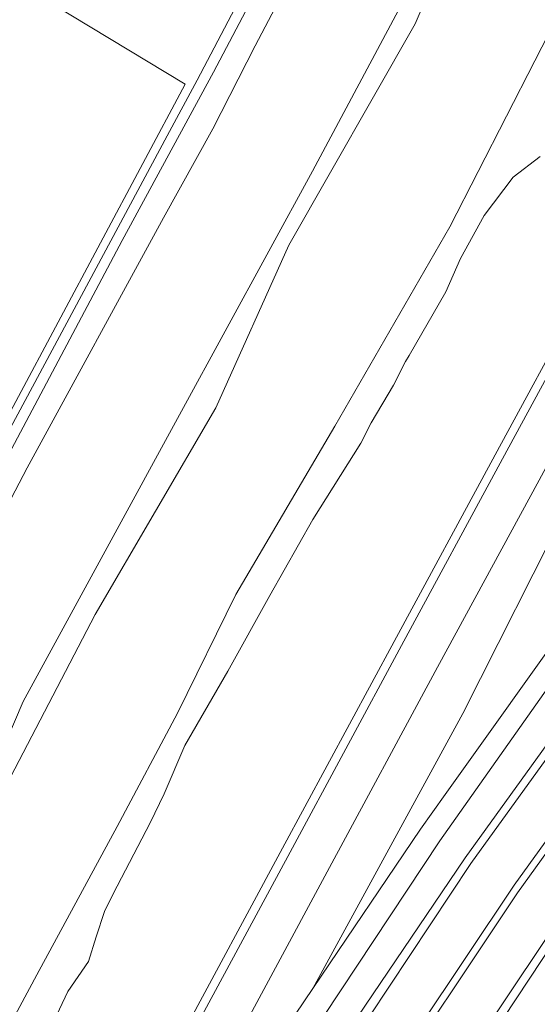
# Model space of a CAD drawing. Extents: x 184422 to 188298, y 343471 to 350189.
# Tile 273 of 513: x 187246 to 187307, y 346557 to 346673. Entities that reach past the tile are written whole.
import ezdxf

# ---------------------------------------------------------------- set-up
doc = ezdxf.new("R2010")
doc.units = 0
for name, color, linetype, lineweight in [('B-WA-GR-BEPLANTING_CULTUUR_BOSPLANTSOEN-GV', 252, 'Continuous', 18), ('B-WA-GR-BOUWLAND-GV', 252, 'Continuous', 13), ('B-WA-GR-GRAS-GV', 252, 'Continuous', 13), ('B-WA-GR-GROENVOORZIENING-GV', 252, 'Continuous', 18), ('B-WA-OG-WATER_BEEK-GV', 252, 'Continuous', 18), ('B-WA-OG-WATER_SLOOT-GV', 252, 'Continuous', 18), ('B-WA-VH-ONVERHARD-GV', 252, 'Continuous', 18), ('B-WA-VH-VERHARDING_ASFALT-GV', 252, 'Continuous', 18)]:
    doc.layers.add(name, color=color, linetype=linetype, lineweight=lineweight)

msp = doc.modelspace()

# ---------------------------------------------------------------- linework, layer by layer
at = {"layer": 'B-WA-GR-BEPLANTING_CULTUUR_BOSPLANTSOEN-GV', "flags": 128}
msp.add_lwpolyline([(187374.768, 346688.234), (187382.196, 346695.604), (187397.184, 346715.955), (187412.429, 346734.71), (187431.273, 346762.27), (187398.553, 346779.15), (187397.901, 346779.486), (187396.764, 346776.969), (187376.973, 346738.389), (187342.761, 346674.869), (187327.118, 346644.527), (187310.813, 346616.023), (187298.362, 346591.346), (187280.708, 346558.983), (187293.375, 346577.731), (187296.31, 346581.839), (187342.284, 346646.198), (187373.427, 346688.22)], close=True, dxfattribs=at)
msp.add_lwpolyline([(187374.768, 346688.234), (187382.196, 346695.604), (187397.184, 346715.955), (187412.429, 346734.71), (187431.273, 346762.27), (187398.553, 346779.15), (187397.901, 346779.486), (187396.764, 346776.969), (187376.973, 346738.389), (187342.761, 346674.869), (187327.118, 346644.527), (187310.813, 346616.023), (187298.362, 346591.346), (187280.708, 346558.983), (187293.375, 346577.731), (187296.31, 346581.839), (187342.284, 346646.198), (187373.427, 346688.22)], close=True, dxfattribs=at)
msp.add_lwpolyline([(187374.768, 346688.234), (187382.196, 346695.604), (187397.184, 346715.955), (187412.429, 346734.71), (187431.273, 346762.27), (187398.553, 346779.15), (187397.901, 346779.486), (187396.764, 346776.969), (187376.973, 346738.389), (187342.761, 346674.869), (187327.118, 346644.527), (187310.813, 346616.023), (187298.362, 346591.346), (187280.708, 346558.983), (187293.375, 346577.731), (187296.31, 346581.839), (187342.284, 346646.198), (187373.427, 346688.22)], close=True, dxfattribs=at)
for points in [[(187400.623, 346713.994), (187347.44, 346642.052), (187298.668, 346574.38), (187265.073, 346524.749), (187238.91, 346469.34)], [(187238.91, 346469.34), (187265.073, 346524.749), (187298.668, 346574.38), (187347.44, 346642.052), (187400.623, 346713.994)], [(187400.623, 346713.994), (187347.44, 346642.052), (187298.668, 346574.38), (187265.073, 346524.749), (187238.91, 346469.34)], [(187238.91, 346469.34), (187265.073, 346524.749), (187298.668, 346574.38), (187347.44, 346642.052), (187400.623, 346713.994)], [(187400.623, 346713.994), (187347.44, 346642.052), (187298.668, 346574.38), (187265.073, 346524.749), (187238.91, 346469.34)], [(187238.91, 346469.34), (187265.073, 346524.749), (187298.668, 346574.38), (187347.44, 346642.052), (187400.623, 346713.994)], [(187241.109, 346471.816), (187266.229, 346523.753), (187280.914, 346545.929), (187282.018, 346547.597), (187282.571, 346548.431), (187299.315, 346573.718), (187344.117, 346635.726), (187344.702, 346636.536), (187345.874, 346638.158), (187348.162, 346641.324), (187401.514, 346713.717)], [(187401.514, 346713.717), (187348.162, 346641.324), (187345.874, 346638.158), (187344.702, 346636.536), (187344.117, 346635.726), (187299.315, 346573.718), (187282.571, 346548.431), (187282.018, 346547.597), (187280.914, 346545.929), (187266.229, 346523.753), (187241.109, 346471.816)], [(187241.109, 346471.816), (187266.229, 346523.753), (187280.914, 346545.929), (187282.018, 346547.597), (187282.571, 346548.431), (187299.315, 346573.718), (187344.117, 346635.726), (187344.702, 346636.536), (187345.874, 346638.158), (187348.162, 346641.324), (187401.514, 346713.717)], [(187401.514, 346713.717), (187348.162, 346641.324), (187345.874, 346638.158), (187344.702, 346636.536), (187344.117, 346635.726), (187299.315, 346573.718), (187282.571, 346548.431), (187282.018, 346547.597), (187280.914, 346545.929), (187266.229, 346523.753), (187241.109, 346471.816)], [(187241.109, 346471.816), (187266.229, 346523.753), (187280.914, 346545.929), (187282.018, 346547.597), (187282.571, 346548.431), (187299.315, 346573.718), (187344.117, 346635.726), (187344.702, 346636.536), (187345.874, 346638.158), (187348.162, 346641.324), (187401.514, 346713.717)], [(187401.514, 346713.717), (187348.162, 346641.324), (187345.874, 346638.158), (187344.702, 346636.536), (187344.117, 346635.726), (187299.315, 346573.718), (187282.571, 346548.431), (187282.018, 346547.597), (187280.914, 346545.929), (187266.229, 346523.753), (187241.109, 346471.816)], [(187287.914, 346544.903), (187304.828, 346570.261), (187349.354, 346632.069), (187349.938, 346632.88), (187350.523, 346633.692), (187351.107, 346634.503), (187353.424, 346637.719), (187406.814, 346710.845), (187352.788, 346638.173), (187352.642, 346637.97), (187350.752, 346635.352), (187350.459, 346634.947), (187350.166, 346634.541), (187349.874, 346634.136), (187349.582, 346633.731), (187349.289, 346633.325), (187348.996, 346632.92), (187348.703, 346632.514), (187348.411, 346632.109), (187304.418, 346571.158), (187287.515, 346545.815)], [(187287.515, 346545.815), (187304.418, 346571.158), (187348.411, 346632.109), (187348.703, 346632.514), (187348.996, 346632.92), (187349.289, 346633.325), (187349.582, 346633.731), (187349.874, 346634.136), (187350.166, 346634.541), (187350.459, 346634.947), (187350.752, 346635.352), (187352.642, 346637.97), (187352.788, 346638.173), (187406.814, 346710.845), (187353.424, 346637.719), (187351.107, 346634.503), (187350.523, 346633.692), (187349.938, 346632.88), (187349.354, 346632.069), (187304.828, 346570.261), (187287.914, 346544.903)], [(187287.914, 346544.903), (187304.828, 346570.261), (187349.354, 346632.069), (187349.938, 346632.88), (187350.523, 346633.692), (187351.107, 346634.503), (187353.424, 346637.719), (187406.814, 346710.845), (187352.788, 346638.173), (187352.642, 346637.97), (187350.752, 346635.352), (187350.459, 346634.947), (187350.166, 346634.541), (187349.874, 346634.136), (187349.582, 346633.731), (187349.289, 346633.325), (187348.996, 346632.92), (187348.703, 346632.514), (187348.411, 346632.109), (187304.418, 346571.158), (187287.515, 346545.815)], [(187287.515, 346545.815), (187304.418, 346571.158), (187348.411, 346632.109), (187348.703, 346632.514), (187348.996, 346632.92), (187349.289, 346633.325), (187349.582, 346633.731), (187349.874, 346634.136), (187350.166, 346634.541), (187350.459, 346634.947), (187350.752, 346635.352), (187352.642, 346637.97), (187352.788, 346638.173), (187406.814, 346710.845), (187353.424, 346637.719), (187351.107, 346634.503), (187350.523, 346633.692), (187349.938, 346632.88), (187349.354, 346632.069), (187304.828, 346570.261), (187287.914, 346544.903)], [(187287.914, 346544.903), (187304.828, 346570.261), (187349.354, 346632.069), (187349.938, 346632.88), (187350.523, 346633.692), (187351.107, 346634.503), (187353.424, 346637.719), (187406.814, 346710.845), (187352.788, 346638.173), (187352.642, 346637.97), (187350.752, 346635.352), (187350.459, 346634.947), (187350.166, 346634.541), (187349.874, 346634.136), (187349.582, 346633.731), (187349.289, 346633.325), (187348.996, 346632.92), (187348.703, 346632.514), (187348.411, 346632.109), (187304.418, 346571.158), (187287.515, 346545.815)], [(187287.515, 346545.815), (187304.418, 346571.158), (187348.411, 346632.109), (187348.703, 346632.514), (187348.996, 346632.92), (187349.289, 346633.325), (187349.582, 346633.731), (187349.874, 346634.136), (187350.166, 346634.541), (187350.459, 346634.947), (187350.752, 346635.352), (187352.642, 346637.97), (187352.788, 346638.173), (187406.814, 346710.845), (187353.424, 346637.719), (187351.107, 346634.503), (187350.523, 346633.692), (187349.938, 346632.88), (187349.354, 346632.069), (187304.828, 346570.261), (187287.914, 346544.903)], [(187232.308, 346465.26), (187264.492, 346529.293), (187295.676, 346576.363), (187343.932, 346644.706), (187374.197, 346685.564), (187374.768, 346688.234), (187373.427, 346688.22), (187342.284, 346646.198), (187296.31, 346581.839), (187293.375, 346577.731), (187280.708, 346558.983), (187264.44, 346534.904), (187233.82, 346473.35)], [(187232.308, 346465.26), (187264.492, 346529.293), (187295.676, 346576.363), (187343.932, 346644.706), (187374.197, 346685.564), (187374.768, 346688.234), (187373.427, 346688.22), (187342.284, 346646.198), (187296.31, 346581.839), (187293.375, 346577.731), (187280.708, 346558.983), (187264.44, 346534.904), (187233.82, 346473.35)], [(187232.308, 346465.26), (187264.492, 346529.293), (187295.676, 346576.363), (187343.932, 346644.706), (187374.197, 346685.564), (187374.768, 346688.234), (187373.427, 346688.22), (187342.284, 346646.198), (187296.31, 346581.839), (187293.375, 346577.731), (187280.708, 346558.983), (187264.44, 346534.904), (187233.82, 346473.35)], [(187374.197, 346685.564), (187343.932, 346644.706), (187295.676, 346576.363), (187264.492, 346529.293), (187232.308, 346465.26)], [(187374.197, 346685.564), (187343.932, 346644.706), (187295.676, 346576.363), (187264.492, 346529.293), (187232.308, 346465.26)], [(187374.197, 346685.564), (187343.932, 346644.706), (187295.676, 346576.363), (187264.492, 346529.293), (187232.308, 346465.26)], [(187293.041, 346542.17), (187310.084, 346567.69), (187353.73, 346628.394), (187354.022, 346628.8), (187354.314, 346629.206), (187354.606, 346629.612), (187354.898, 346630.018), (187355.19, 346630.424), (187355.482, 346630.83), (187355.774, 346631.236), (187356.066, 346631.642), (187356.504, 346632.251), (187358.65, 346635.236), (187355.828, 346631.213), (187355.254, 346630.395), (187354.68, 346629.576), (187354.105, 346628.757), (187310.88, 346567.132), (187293.775, 346541.309)], [(187293.041, 346542.17), (187310.084, 346567.69), (187353.73, 346628.394), (187354.022, 346628.8), (187354.314, 346629.206), (187354.606, 346629.612), (187354.898, 346630.018), (187355.19, 346630.424), (187355.482, 346630.83), (187355.774, 346631.236), (187356.066, 346631.642), (187356.504, 346632.251), (187358.65, 346635.236), (187355.828, 346631.213), (187355.254, 346630.395), (187354.68, 346629.576), (187354.105, 346628.757), (187310.88, 346567.132), (187293.775, 346541.309)], [(187293.041, 346542.17), (187310.084, 346567.69), (187353.73, 346628.394), (187354.022, 346628.8), (187354.314, 346629.206), (187354.606, 346629.612), (187354.898, 346630.018), (187355.19, 346630.424), (187355.482, 346630.83), (187355.774, 346631.236), (187356.066, 346631.642), (187356.504, 346632.251), (187358.65, 346635.236), (187355.828, 346631.213), (187355.254, 346630.395), (187354.68, 346629.576), (187354.105, 346628.757), (187310.88, 346567.132), (187293.775, 346541.309)]]:
    msp.add_lwpolyline(points, dxfattribs=at)
at = {"layer": 'B-WA-GR-BOUWLAND-GV', "flags": 128}
msp.add_lwpolyline([(187265.675, 346665.466), (187216.505, 346695.161), (187176.205, 346669.708), (187163.093, 346659.488), (187138.604, 346631.143), (187138.604, 346629.6), (187220.747, 346581.394)], close=True, dxfattribs=at)
msp.add_lwpolyline([(187265.675, 346665.466), (187216.505, 346695.161), (187176.205, 346669.708), (187163.093, 346659.488), (187138.604, 346631.143), (187138.604, 346629.6), (187220.747, 346581.394)], close=True, dxfattribs=at)
msp.add_lwpolyline([(187265.675, 346665.466), (187216.505, 346695.161), (187176.205, 346669.708), (187163.093, 346659.488), (187138.604, 346631.143), (187138.604, 346629.6), (187220.747, 346581.394)], close=True, dxfattribs=at)
at = {"layer": 'B-WA-GR-GRAS-GV', "flags": 128}
for points in [[(187296.103, 346712.142), (187273.93, 346670), (187268.946, 346660.218), (187263.128, 346649.743), (187247.076, 346620.312), (187238.936, 346604.781)], [(187296.103, 346712.142), (187273.93, 346670), (187268.946, 346660.218), (187263.128, 346649.743), (187247.076, 346620.312), (187238.936, 346604.781)], [(187296.103, 346712.142), (187273.93, 346670), (187268.946, 346660.218), (187263.128, 346649.743), (187247.076, 346620.312), (187238.936, 346604.781)], [(187154.296, 346616.105), (187218.626, 346577.923), (187219.417, 346577.402), (187219.775, 346578.062), (187219.824, 346578.152), (187220.738, 346579.842), (187231.643, 346599.995), (187233.251, 346602.967), (187263.555, 346659.373), (187267.088, 346665.949), (187282.046, 346694.454)], [(187154.296, 346616.105), (187218.626, 346577.923), (187219.417, 346577.402), (187219.775, 346578.062), (187219.824, 346578.152), (187220.738, 346579.842), (187231.643, 346599.995), (187233.251, 346602.967), (187263.555, 346659.373), (187267.088, 346665.949), (187282.046, 346694.454)], [(187154.296, 346616.105), (187218.626, 346577.923), (187219.417, 346577.402), (187219.775, 346578.062), (187219.824, 346578.152), (187220.738, 346579.842), (187231.643, 346599.995), (187233.251, 346602.967), (187263.555, 346659.373), (187267.088, 346665.949), (187282.046, 346694.454)], [(187218.208, 346466.535), (187230.403, 346488.967), (187238.265, 346503.492), (187241.954, 346510.304), (187253.871, 346532.248), (187264.924, 346552.838), (187277.146, 346575.509), (187290.292, 346599.832), (187302.169, 346621.819), (187312.115, 346640.13), (187336.784, 346685.657)], [(187218.208, 346466.535), (187230.403, 346488.967), (187238.265, 346503.492), (187241.954, 346510.304), (187253.871, 346532.248), (187264.924, 346552.838), (187277.146, 346575.509), (187290.292, 346599.832), (187302.169, 346621.819), (187312.115, 346640.13), (187336.784, 346685.657)], [(187218.208, 346466.535), (187230.403, 346488.967), (187238.265, 346503.492), (187241.954, 346510.304), (187253.871, 346532.248), (187264.924, 346552.838), (187277.146, 346575.509), (187290.292, 346599.832), (187302.169, 346621.819), (187312.115, 346640.13), (187336.784, 346685.657)], [(187186.911, 346477.752), (187192.025, 346489.029), (187203.503, 346512.004), (187207.635, 346519.308), (187217.917, 346535.899), (187224.06, 346548.081), (187229.035, 346558.463), (187242.69, 346583.74), (187246.595, 346592.775), (187256.493, 346610.917), (187265.257, 346626.98), (187280.671, 346655.231), (187296.303, 346684.509)], [(187186.911, 346477.752), (187192.025, 346489.029), (187203.503, 346512.004), (187207.635, 346519.308), (187217.917, 346535.899), (187224.06, 346548.081), (187229.035, 346558.463), (187242.69, 346583.74), (187246.595, 346592.775), (187256.493, 346610.917), (187265.257, 346626.98), (187280.671, 346655.231), (187296.303, 346684.509)], [(187186.911, 346477.752), (187192.025, 346489.029), (187203.503, 346512.004), (187207.635, 346519.308), (187217.917, 346535.899), (187224.06, 346548.081), (187229.035, 346558.463), (187242.69, 346583.74), (187246.595, 346592.775), (187256.493, 346610.917), (187265.257, 346626.98), (187280.671, 346655.231), (187296.303, 346684.509)], [(187307.502, 346656.953), (187304.327, 346654.511), (187300.909, 346649.994), (187298.101, 346644.927), (187296.391, 346641.02), (187292.057, 346633.511), (187291.618, 346632.818), (187290.221, 346630.01), (187287.585, 346625.608), (187286.379, 346623.194), (187280.702, 346614.22), (187275.635, 346605.246), (187270.69, 346596.333), (187265.634, 346587.59), (187263.185, 346581.918), (187261.547, 346578.509), (187257.194, 346570.132), (187256.166, 346568.066), (187255.184, 346565.077), (187254.268, 346562.147), (187251.839, 346558.629), (187250.2, 346555.143)], [(187307.502, 346656.953), (187304.327, 346654.511), (187300.909, 346649.994), (187298.101, 346644.927), (187296.391, 346641.02), (187292.057, 346633.511), (187291.618, 346632.818), (187290.221, 346630.01), (187287.585, 346625.608), (187286.379, 346623.194), (187280.702, 346614.22), (187275.635, 346605.246), (187270.69, 346596.333), (187265.634, 346587.59), (187263.185, 346581.918), (187261.547, 346578.509), (187257.194, 346570.132), (187256.166, 346568.066), (187255.184, 346565.077), (187254.268, 346562.147), (187251.839, 346558.629), (187250.2, 346555.143)], [(187307.502, 346656.953), (187304.327, 346654.511), (187300.909, 346649.994), (187298.101, 346644.927), (187296.391, 346641.02), (187292.057, 346633.511), (187291.618, 346632.818), (187290.221, 346630.01), (187287.585, 346625.608), (187286.379, 346623.194), (187280.702, 346614.22), (187275.635, 346605.246), (187270.69, 346596.333), (187265.634, 346587.59), (187263.185, 346581.918), (187261.547, 346578.509), (187257.194, 346570.132), (187256.166, 346568.066), (187255.184, 346565.077), (187254.268, 346562.147), (187251.839, 346558.629), (187250.2, 346555.143)]]:
    msp.add_lwpolyline(points, dxfattribs=at)
msp.add_lwpolyline([(187265.675, 346665.466), (187220.747, 346581.394), (187138.604, 346629.6), (187138.604, 346631.143), (187163.093, 346659.488), (187176.205, 346669.708), (187216.505, 346695.161)], close=True, dxfattribs=at)
msp.add_lwpolyline([(187265.675, 346665.466), (187220.747, 346581.394), (187138.604, 346629.6), (187138.604, 346631.143), (187163.093, 346659.488), (187176.205, 346669.708), (187216.505, 346695.161)], close=True, dxfattribs=at)
msp.add_lwpolyline([(187265.675, 346665.466), (187220.747, 346581.394), (187138.604, 346629.6), (187138.604, 346631.143), (187163.093, 346659.488), (187176.205, 346669.708), (187216.505, 346695.161)], close=True, dxfattribs=at)
at = {"layer": 'B-WA-GR-GROENVOORZIENING-GV', "flags": 128}
for points in [[(187282.046, 346694.454), (187267.088, 346665.949), (187263.555, 346659.373), (187233.251, 346602.967), (187231.643, 346599.995), (187220.738, 346579.842), (187219.824, 346578.152), (187220.446, 346578.144), (187221.59, 346578.282), (187222.292, 346578.367), (187223.788, 346579.894), (187224.886, 346581.629), (187225.07, 346581.84), (187225.152, 346582.049), (187227.463, 346587.938), (187230.001, 346593.777), (187242.107, 346616.714), (187258.258, 346647.07), (187268.995, 346666.881), (187283.826, 346694.994)], [(187282.046, 346694.454), (187267.088, 346665.949), (187263.555, 346659.373), (187233.251, 346602.967), (187231.643, 346599.995), (187220.738, 346579.842), (187219.824, 346578.152), (187220.446, 346578.144), (187221.59, 346578.282), (187222.292, 346578.367), (187223.788, 346579.894), (187224.886, 346581.629), (187225.07, 346581.84), (187225.152, 346582.049), (187227.463, 346587.938), (187230.001, 346593.777), (187242.107, 346616.714), (187258.258, 346647.07), (187268.995, 346666.881), (187283.826, 346694.994)], [(187282.046, 346694.454), (187267.088, 346665.949), (187263.555, 346659.373), (187233.251, 346602.967), (187231.643, 346599.995), (187220.738, 346579.842), (187219.824, 346578.152), (187220.446, 346578.144), (187221.59, 346578.282), (187222.292, 346578.367), (187223.788, 346579.894), (187224.886, 346581.629), (187225.07, 346581.84), (187225.152, 346582.049), (187227.463, 346587.938), (187230.001, 346593.777), (187242.107, 346616.714), (187258.258, 346647.07), (187268.995, 346666.881), (187283.826, 346694.994)], [(187336.784, 346685.657), (187312.115, 346640.13), (187302.169, 346621.819), (187290.292, 346599.832), (187277.146, 346575.509), (187264.924, 346552.838), (187253.871, 346532.248), (187241.954, 346510.304), (187238.265, 346503.492), (187230.403, 346488.967), (187218.208, 346466.535)], [(187336.784, 346685.657), (187312.115, 346640.13), (187302.169, 346621.819), (187290.292, 346599.832), (187277.146, 346575.509), (187264.924, 346552.838), (187253.871, 346532.248), (187241.954, 346510.304), (187238.265, 346503.492), (187230.403, 346488.967), (187218.208, 346466.535)], [(187336.784, 346685.657), (187312.115, 346640.13), (187302.169, 346621.819), (187290.292, 346599.832), (187277.146, 346575.509), (187264.924, 346552.838), (187253.871, 346532.248), (187241.954, 346510.304), (187238.265, 346503.492), (187230.403, 346488.967), (187218.208, 346466.535)], [(187219.087, 346466.058), (187231.282, 346488.491), (187239.145, 346503.016), (187242.833, 346509.827), (187254.751, 346531.773), (187265.805, 346552.365), (187278.026, 346575.034), (187291.172, 346599.357), (187303.049, 346621.343), (187312.994, 346639.654), (187325.697, 346663.096), (187337.664, 346685.182)], [(187219.087, 346466.058), (187231.282, 346488.491), (187239.145, 346503.016), (187242.833, 346509.827), (187254.751, 346531.773), (187265.805, 346552.365), (187278.026, 346575.034), (187291.172, 346599.357), (187303.049, 346621.343), (187312.994, 346639.654), (187325.697, 346663.096), (187337.664, 346685.182)], [(187219.087, 346466.058), (187231.282, 346488.491), (187239.145, 346503.016), (187242.833, 346509.827), (187254.751, 346531.773), (187265.805, 346552.365), (187278.026, 346575.034), (187291.172, 346599.357), (187303.049, 346621.343), (187312.994, 346639.654), (187325.697, 346663.096), (187337.664, 346685.182)], [(187341.921, 346682.699), (187329.902, 346660.473), (187317.243, 346637.099), (187307.379, 346618.832), (187295.405, 346596.833), (187282.407, 346572.701), (187269.963, 346549.607), (187259.016, 346529.567), (187247.357, 346507.789), (187243.791, 346501.137), (187235.667, 346485.985)], [(187341.921, 346682.699), (187329.902, 346660.473), (187317.243, 346637.099), (187307.379, 346618.832), (187295.405, 346596.833), (187282.407, 346572.701), (187269.963, 346549.607), (187259.016, 346529.567), (187247.357, 346507.789), (187243.791, 346501.137), (187235.667, 346485.985)], [(187341.921, 346682.699), (187329.902, 346660.473), (187317.243, 346637.099), (187307.379, 346618.832), (187295.405, 346596.833), (187282.407, 346572.701), (187269.963, 346549.607), (187259.016, 346529.567), (187247.357, 346507.789), (187243.791, 346501.137), (187235.667, 346485.985)], [(187233.82, 346473.35), (187264.44, 346534.904), (187280.708, 346558.983), (187298.362, 346591.346), (187310.813, 346616.023), (187327.118, 346644.527), (187342.761, 346674.869)], [(187233.82, 346473.35), (187264.44, 346534.904), (187280.708, 346558.983), (187298.362, 346591.346), (187310.813, 346616.023), (187327.118, 346644.527), (187342.761, 346674.869)], [(187233.82, 346473.35), (187264.44, 346534.904), (187280.708, 346558.983), (187298.362, 346591.346), (187310.813, 346616.023), (187327.118, 346644.527), (187342.761, 346674.869)]]:
    msp.add_lwpolyline(points, dxfattribs=at)
at = {"layer": 'B-WA-OG-WATER_BEEK-GV', "flags": 128}
for points in [[(187421.169, 346893.875), (187400.883, 346887.93), (187398.275, 346874.564), (187393.322, 346861.644), (187388.369, 346849.8), (187377.387, 346830.205), (187368.773, 346812.117), (187361.667, 346797.904), (187347.455, 346773.571), (187321.399, 346728.351), (187311.925, 346710.908), (187299.866, 346689.159), (187292.76, 346672.579), (187277.902, 346646.523), (187269.288, 346627.358), (187255.076, 346603.025), (187242.586, 346579.123), (187235.05, 346563.188), (187223.852, 346542.3), (187219.761, 346537.347), (187213.516, 346525.504), (187202.749, 346505.693), (187194.351, 346486.313)], [(187421.169, 346893.875), (187400.883, 346887.93), (187398.275, 346874.564), (187393.322, 346861.644), (187388.369, 346849.8), (187377.387, 346830.205), (187368.773, 346812.117), (187361.667, 346797.904), (187347.455, 346773.571), (187321.399, 346728.351), (187311.925, 346710.908), (187299.866, 346689.159), (187292.76, 346672.579), (187277.902, 346646.523), (187269.288, 346627.358), (187255.076, 346603.025), (187242.586, 346579.123), (187235.05, 346563.188), (187223.852, 346542.3), (187219.761, 346537.347), (187213.516, 346525.504), (187202.749, 346505.693), (187194.351, 346486.313)], [(187421.169, 346893.875), (187400.883, 346887.93), (187398.275, 346874.564), (187393.322, 346861.644), (187388.369, 346849.8), (187377.387, 346830.205), (187368.773, 346812.117), (187361.667, 346797.904), (187347.455, 346773.571), (187321.399, 346728.351), (187311.925, 346710.908), (187299.866, 346689.159), (187292.76, 346672.579), (187277.902, 346646.523), (187269.288, 346627.358), (187255.076, 346603.025), (187242.586, 346579.123), (187235.05, 346563.188), (187223.852, 346542.3), (187219.761, 346537.347), (187213.516, 346525.504), (187202.749, 346505.693), (187194.351, 346486.313)], [(187208.165, 346485.175), (187209.84, 346488.981), (187209.992, 346491.265), (187210.297, 346493.245), (187211.667, 346494.158), (187213.342, 346495.376), (187218.367, 346505.883), (187226.005, 346520.336), (187235.911, 346537.778), (187248.185, 346560.604), (187257.66, 346578.046), (187264.766, 346591.397), (187271.657, 346605.394), (187283.285, 346625.205), (187296.851, 346648.676), (187310.202, 346674.732), (187323.122, 346696.912), (187354.131, 346755.914), (187386.431, 346820.73), (187406.888, 346861.213), (187418.947, 346882.101), (187421.169, 346893.875)], [(187208.165, 346485.175), (187209.84, 346488.981), (187209.992, 346491.265), (187210.297, 346493.245), (187211.667, 346494.158), (187213.342, 346495.376), (187218.367, 346505.883), (187226.005, 346520.336), (187235.911, 346537.778), (187248.185, 346560.604), (187257.66, 346578.046), (187264.766, 346591.397), (187271.657, 346605.394), (187283.285, 346625.205), (187296.851, 346648.676), (187310.202, 346674.732), (187323.122, 346696.912), (187354.131, 346755.914), (187386.431, 346820.73), (187406.888, 346861.213), (187418.947, 346882.101), (187421.169, 346893.875)], [(187208.165, 346485.175), (187209.84, 346488.981), (187209.992, 346491.265), (187210.297, 346493.245), (187211.667, 346494.158), (187213.342, 346495.376), (187218.367, 346505.883), (187226.005, 346520.336), (187235.911, 346537.778), (187248.185, 346560.604), (187257.66, 346578.046), (187264.766, 346591.397), (187271.657, 346605.394), (187283.285, 346625.205), (187296.851, 346648.676), (187310.202, 346674.732), (187323.122, 346696.912), (187354.131, 346755.914), (187386.431, 346820.73), (187406.888, 346861.213), (187418.947, 346882.101), (187421.169, 346893.875)]]:
    msp.add_lwpolyline(points, dxfattribs=at)
at = {"layer": 'B-WA-OG-WATER_SLOOT-GV', "flags": 128}
for points in [[(187421.169, 346893.875), (187418.947, 346882.101), (187406.888, 346861.213), (187386.431, 346820.73), (187354.131, 346755.914), (187323.122, 346696.912), (187310.202, 346674.732), (187296.851, 346648.676), (187283.285, 346625.205), (187271.657, 346605.394), (187264.766, 346591.397), (187257.66, 346578.046), (187248.185, 346560.604), (187235.911, 346537.778), (187226.005, 346520.336), (187218.367, 346505.883), (187213.342, 346495.376), (187211.667, 346494.158), (187210.297, 346493.245), (187209.992, 346491.265), (187209.84, 346488.981), (187208.165, 346485.175)], [(187421.169, 346893.875), (187418.947, 346882.101), (187406.888, 346861.213), (187386.431, 346820.73), (187354.131, 346755.914), (187323.122, 346696.912), (187310.202, 346674.732), (187296.851, 346648.676), (187283.285, 346625.205), (187271.657, 346605.394), (187264.766, 346591.397), (187257.66, 346578.046), (187248.185, 346560.604), (187235.911, 346537.778), (187226.005, 346520.336), (187218.367, 346505.883), (187213.342, 346495.376), (187211.667, 346494.158), (187210.297, 346493.245), (187209.992, 346491.265), (187209.84, 346488.981), (187208.165, 346485.175)], [(187421.169, 346893.875), (187418.947, 346882.101), (187406.888, 346861.213), (187386.431, 346820.73), (187354.131, 346755.914), (187323.122, 346696.912), (187310.202, 346674.732), (187296.851, 346648.676), (187283.285, 346625.205), (187271.657, 346605.394), (187264.766, 346591.397), (187257.66, 346578.046), (187248.185, 346560.604), (187235.911, 346537.778), (187226.005, 346520.336), (187218.367, 346505.883), (187213.342, 346495.376), (187211.667, 346494.158), (187210.297, 346493.245), (187209.992, 346491.265), (187209.84, 346488.981), (187208.165, 346485.175)], [(187194.351, 346486.313), (187202.749, 346505.693), (187213.516, 346525.504), (187219.761, 346537.347), (187223.852, 346542.3), (187235.05, 346563.188), (187242.586, 346579.123), (187255.076, 346603.025), (187269.288, 346627.358), (187277.902, 346646.523), (187292.76, 346672.579), (187299.866, 346689.159)], [(187194.351, 346486.313), (187202.749, 346505.693), (187213.516, 346525.504), (187219.761, 346537.347), (187223.852, 346542.3), (187235.05, 346563.188), (187242.586, 346579.123), (187255.076, 346603.025), (187269.288, 346627.358), (187277.902, 346646.523), (187292.76, 346672.579), (187299.866, 346689.159)], [(187194.351, 346486.313), (187202.749, 346505.693), (187213.516, 346525.504), (187219.761, 346537.347), (187223.852, 346542.3), (187235.05, 346563.188), (187242.586, 346579.123), (187255.076, 346603.025), (187269.288, 346627.358), (187277.902, 346646.523), (187292.76, 346672.579), (187299.866, 346689.159)], [(187296.303, 346684.509), (187280.671, 346655.231), (187265.257, 346626.98), (187256.493, 346610.917), (187246.595, 346592.775), (187242.69, 346583.74), (187229.035, 346558.463), (187224.06, 346548.081), (187217.917, 346535.899), (187207.635, 346519.308), (187203.503, 346512.004), (187192.025, 346489.029), (187186.911, 346477.752)], [(187296.303, 346684.509), (187280.671, 346655.231), (187265.257, 346626.98), (187256.493, 346610.917), (187246.595, 346592.775), (187242.69, 346583.74), (187229.035, 346558.463), (187224.06, 346548.081), (187217.917, 346535.899), (187207.635, 346519.308), (187203.503, 346512.004), (187192.025, 346489.029), (187186.911, 346477.752)], [(187296.303, 346684.509), (187280.671, 346655.231), (187265.257, 346626.98), (187256.493, 346610.917), (187246.595, 346592.775), (187242.69, 346583.74), (187229.035, 346558.463), (187224.06, 346548.081), (187217.917, 346535.899), (187207.635, 346519.308), (187203.503, 346512.004), (187192.025, 346489.029), (187186.911, 346477.752)], [(187250.2, 346555.143), (187251.839, 346558.629), (187254.268, 346562.147), (187255.184, 346565.077), (187256.166, 346568.066), (187257.194, 346570.132), (187261.547, 346578.509), (187263.185, 346581.918), (187265.634, 346587.59), (187270.69, 346596.333), (187275.635, 346605.246), (187280.702, 346614.22), (187286.379, 346623.194), (187287.585, 346625.608), (187290.221, 346630.01), (187291.618, 346632.818), (187292.057, 346633.511), (187296.391, 346641.02), (187298.101, 346644.927), (187300.909, 346649.994), (187304.327, 346654.511), (187307.502, 346656.953)], [(187250.2, 346555.143), (187251.839, 346558.629), (187254.268, 346562.147), (187255.184, 346565.077), (187256.166, 346568.066), (187257.194, 346570.132), (187261.547, 346578.509), (187263.185, 346581.918), (187265.634, 346587.59), (187270.69, 346596.333), (187275.635, 346605.246), (187280.702, 346614.22), (187286.379, 346623.194), (187287.585, 346625.608), (187290.221, 346630.01), (187291.618, 346632.818), (187292.057, 346633.511), (187296.391, 346641.02), (187298.101, 346644.927), (187300.909, 346649.994), (187304.327, 346654.511), (187307.502, 346656.953)], [(187250.2, 346555.143), (187251.839, 346558.629), (187254.268, 346562.147), (187255.184, 346565.077), (187256.166, 346568.066), (187257.194, 346570.132), (187261.547, 346578.509), (187263.185, 346581.918), (187265.634, 346587.59), (187270.69, 346596.333), (187275.635, 346605.246), (187280.702, 346614.22), (187286.379, 346623.194), (187287.585, 346625.608), (187290.221, 346630.01), (187291.618, 346632.818), (187292.057, 346633.511), (187296.391, 346641.02), (187298.101, 346644.927), (187300.909, 346649.994), (187304.327, 346654.511), (187307.502, 346656.953)]]:
    msp.add_lwpolyline(points, dxfattribs=at)
at = {"layer": 'B-WA-VH-ONVERHARD-GV', "flags": 128}
for points in [[(187238.936, 346604.781), (187247.076, 346620.312), (187263.128, 346649.743), (187268.946, 346660.218), (187273.93, 346670), (187296.103, 346712.142)], [(187238.936, 346604.781), (187247.076, 346620.312), (187263.128, 346649.743), (187268.946, 346660.218), (187273.93, 346670), (187296.103, 346712.142)], [(187238.936, 346604.781), (187247.076, 346620.312), (187263.128, 346649.743), (187268.946, 346660.218), (187273.93, 346670), (187296.103, 346712.142)], [(187283.826, 346694.994), (187268.995, 346666.881), (187258.258, 346647.07), (187242.107, 346616.714)], [(187283.826, 346694.994), (187268.995, 346666.881), (187258.258, 346647.07), (187242.107, 346616.714)], [(187283.826, 346694.994), (187268.995, 346666.881), (187258.258, 346647.07), (187242.107, 346616.714)]]:
    msp.add_lwpolyline(points, dxfattribs=at)
at = {"layer": 'B-WA-VH-VERHARDING_ASFALT-GV', "flags": 128}
for points in [[(187337.664, 346685.182), (187325.697, 346663.096), (187312.994, 346639.654), (187303.049, 346621.343), (187291.172, 346599.357), (187278.026, 346575.034), (187265.805, 346552.365), (187254.751, 346531.773), (187242.833, 346509.827), (187239.145, 346503.016), (187231.282, 346488.491), (187219.087, 346466.058)], [(187337.664, 346685.182), (187325.697, 346663.096), (187312.994, 346639.654), (187303.049, 346621.343), (187291.172, 346599.357), (187278.026, 346575.034), (187265.805, 346552.365), (187254.751, 346531.773), (187242.833, 346509.827), (187239.145, 346503.016), (187231.282, 346488.491), (187219.087, 346466.058)], [(187337.664, 346685.182), (187325.697, 346663.096), (187312.994, 346639.654), (187303.049, 346621.343), (187291.172, 346599.357), (187278.026, 346575.034), (187265.805, 346552.365), (187254.751, 346531.773), (187242.833, 346509.827), (187239.145, 346503.016), (187231.282, 346488.491), (187219.087, 346466.058)], [(187235.667, 346485.985), (187243.791, 346501.137), (187247.357, 346507.789), (187259.016, 346529.567), (187269.963, 346549.607), (187282.407, 346572.701), (187295.405, 346596.833), (187307.379, 346618.832), (187317.243, 346637.099), (187329.902, 346660.473), (187341.921, 346682.699)], [(187235.667, 346485.985), (187243.791, 346501.137), (187247.357, 346507.789), (187259.016, 346529.567), (187269.963, 346549.607), (187282.407, 346572.701), (187295.405, 346596.833), (187307.379, 346618.832), (187317.243, 346637.099), (187329.902, 346660.473), (187341.921, 346682.699)], [(187235.667, 346485.985), (187243.791, 346501.137), (187247.357, 346507.789), (187259.016, 346529.567), (187269.963, 346549.607), (187282.407, 346572.701), (187295.405, 346596.833), (187307.379, 346618.832), (187317.243, 346637.099), (187329.902, 346660.473), (187341.921, 346682.699)]]:
    msp.add_lwpolyline(points, dxfattribs=at)

doc.saveas('drawing.dxf')
